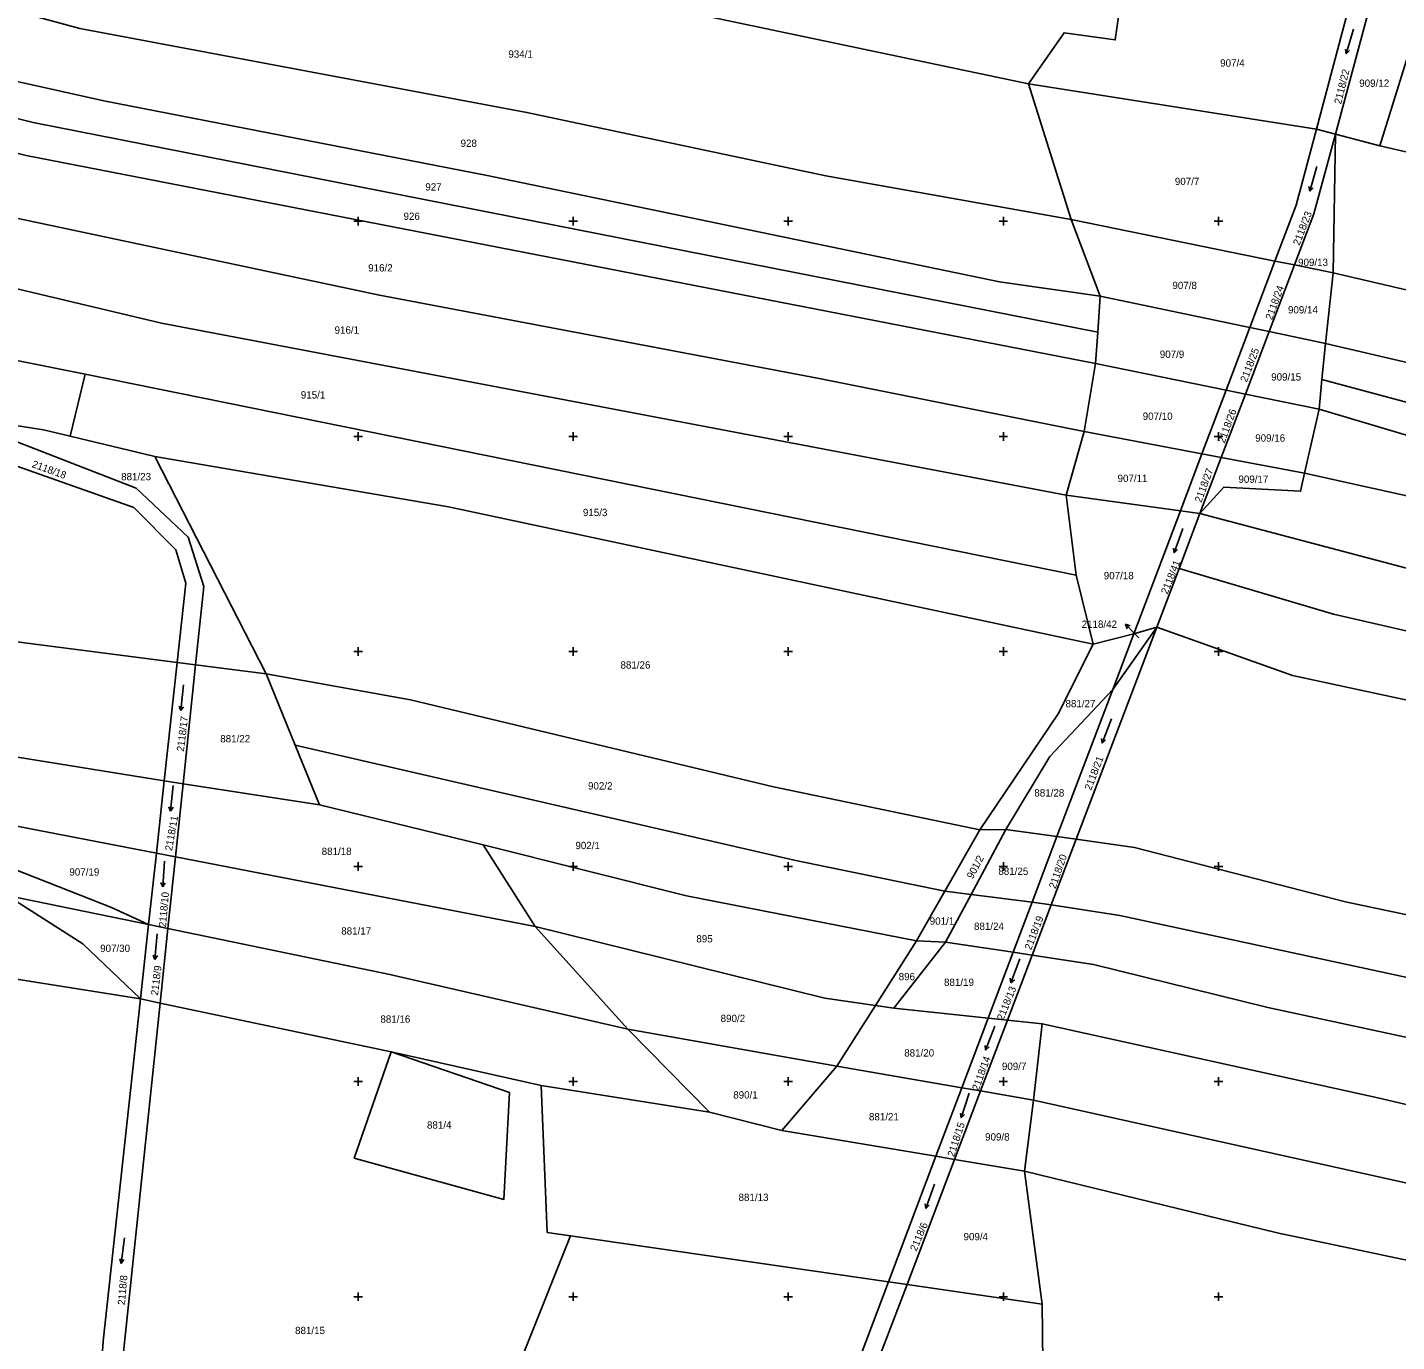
# Model space of a CAD drawing. Extents: x -776734 to -748832, y -1118122 to -976986.
# Drawn here: x -751976.9 to -751658.6, y -1114360.4 to -1114054.9 of the extents above; entities that cross this region are included whole.
import ezdxf

# ---------------------------------------------------------------- set-up
doc = ezdxf.new("R2010")
doc.units = 0
for name, color, linetype in [('KM_Hranice parcel', 7, 'Continuous'), ('KM_Parcelní čísla', 7, 'Continuous'), ('KM_Pop  PČ popisy', 7, 'Continuous'), ('KM_Značky kultur', 7, 'Continuous'), ('Level 61 Křížky', 7, 'Continuous')]:
    doc.layers.add(name, color=color, linetype=linetype)

msp = doc.modelspace()

# ---------------------------------------------------------------- linework, layer by layer
at = {"layer": 'KM_Hranice parcel'}
for p, q in [((-751744.17, -1114068.05), (-751966.88, -1114021.12)), ((-751677.23, -1114078.62), (-751669.91, -1114051.14)), ((-751665.24, -1114051.76), (-751672.8, -1114079.73)), ((-751662.47, -1114082.43), (-751653.4, -1114053.34)), ((-751744.17, -1114068.05), (-751677.23, -1114078.62)), ((-751744.17, -1114068.05), (-751734.21, -1114099.59)), ((-751677.23, -1114078.62), (-751672.8, -1114079.73)), ((-751673.35, -1114111.98), (-751672.8, -1114079.73)), ((-751672.8, -1114079.73), (-751662.47, -1114082.43)), ((-751734.21, -1114099.59), (-751686.85, -1114109.23)), ((-751734.21, -1114099.59), (-751727.48, -1114117.38)), ((-751692.71, -1114124.7), (-751686.85, -1114109.23)), ((-751682.33, -1114110.15), (-751688.22, -1114125.65)), ((-751686.85, -1114109.23), (-751682.33, -1114110.15)), ((-751682.33, -1114110.15), (-751673.35, -1114111.98)), ((-752086.72, -1114110.74), (-751963.46, -1114135.54)), ((-751675.14, -1114128.4), (-751673.35, -1114111.98)), ((-751727.48, -1114117.38), (-751728.06, -1114125.81)), ((-751727.48, -1114117.38), (-751692.71, -1114124.7)), ((-751728.06, -1114125.81), (-751728.56, -1114133.07)), ((-751698.22, -1114139.26), (-751692.71, -1114124.7)), ((-751688.22, -1114125.65), (-751693.74, -1114140.18)), ((-751692.71, -1114124.7), (-751688.22, -1114125.65)), ((-751688.22, -1114125.65), (-751675.14, -1114128.4)), ((-751675.94, -1114136.81), (-751675.14, -1114128.4)), ((-751966.9, -1114149.99), (-751963.46, -1114135.54)), ((-751963.46, -1114135.54), (-751733.1, -1114182.3)), ((-751728.56, -1114133.07), (-751731.19, -1114148.85)), ((-751728.56, -1114133.07), (-751698.22, -1114139.26)), ((-751676.6, -1114143.68), (-751675.94, -1114136.81)), ((-751703.82, -1114154.04), (-751698.22, -1114139.26)), ((-751693.74, -1114140.18), (-751699.33, -1114154.89)), ((-751698.22, -1114139.26), (-751693.74, -1114140.18)), ((-751693.74, -1114140.18), (-751676.6, -1114143.68)), ((-751679.95, -1114158.57), (-751676.6, -1114143.68)), ((-751947.26, -1114154.67), (-751966.9, -1114149.99)), ((-751731.19, -1114148.85), (-751735.39, -1114163.66)), ((-751731.19, -1114148.85), (-751703.82, -1114154.04)), ((-751921.38, -1114205.21), (-751947.26, -1114154.67)), ((-751708.85, -1114167.32), (-751703.82, -1114154.04)), ((-751699.33, -1114154.89), (-751704.29, -1114167.95)), ((-751703.82, -1114154.04), (-751699.33, -1114154.89)), ((-751699.33, -1114154.89), (-751679.95, -1114158.57)), ((-751735.39, -1114163.66), (-751708.85, -1114167.32)), ((-751735.39, -1114163.66), (-751733.1, -1114182.3)), ((-751719.66, -1114195.87), (-751708.85, -1114167.32)), ((-751708.85, -1114167.32), (-751704.29, -1114167.95)), ((-751704.29, -1114167.95), (-751709.15, -1114180.74)), ((-751733.1, -1114182.3), (-751729.11, -1114198.3)), ((-751709.15, -1114180.74), (-751714.33, -1114194.38)), ((-751714.33, -1114194.38), (-751733.06, -1114243.67)), ((-751719.66, -1114195.87), (-751729.11, -1114198.3)), ((-751714.33, -1114194.38), (-751724.56, -1114208.82)), ((-751724.56, -1114208.82), (-751719.66, -1114195.87)), ((-751719.66, -1114195.87), (-751714.33, -1114194.38)), ((-751945.05, -1114230.07), (-751942.05, -1114202.56)), ((-751937.8, -1114203.11), (-751942.05, -1114202.56)), ((-751937.8, -1114203.11), (-751940.69, -1114230.75)), ((-751921.38, -1114205.21), (-751937.8, -1114203.11)), ((-751914.61, -1114221.8), (-751921.38, -1114205.21)), ((-751945.05, -1114230.07), (-752075.84, -1114208.99)), ((-751737.53, -1114243.04), (-751724.56, -1114208.82)), ((-751908.94, -1114235.69), (-751914.61, -1114221.8)), ((-751946.89, -1114246.91), (-751945.05, -1114230.07)), ((-751940.69, -1114230.75), (-751945.05, -1114230.07)), ((-751940.69, -1114230.75), (-751942.47, -1114247.76)), ((-751908.94, -1114235.69), (-751940.69, -1114230.75)), ((-751870.92, -1114244.97), (-751908.94, -1114235.69)), ((-751755.49, -1114241.48), (-751763.58, -1114255.72)), ((-751749.44, -1114241.38), (-751757.51, -1114256.5)), ((-751755.49, -1114241.48), (-751749.44, -1114241.38)), ((-751737.53, -1114243.04), (-751749.44, -1114241.38)), ((-751743.32, -1114258.32), (-751737.53, -1114243.04)), ((-751733.06, -1114243.67), (-751738.85, -1114258.89)), ((-751733.06, -1114243.67), (-751737.53, -1114243.04)), ((-751948.7, -1114263.44), (-751946.89, -1114246.91)), ((-751942.47, -1114247.76), (-751946.89, -1114246.91)), ((-751858.86, -1114263.91), (-751870.92, -1114244.97)), ((-751942.47, -1114247.76), (-751944.21, -1114264.37)), ((-751858.86, -1114263.91), (-751942.47, -1114247.76)), ((-751948.7, -1114263.44), (-751981.61, -1114256.77)), ((-751763.58, -1114255.72), (-751770.15, -1114267.28)), ((-751757.51, -1114256.5), (-751763.58, -1114255.72)), ((-751757.51, -1114256.5), (-751763.42, -1114267.58)), ((-751743.32, -1114258.32), (-751757.51, -1114256.5)), ((-751747.72, -1114269.94), (-751743.32, -1114258.32)), ((-751738.85, -1114258.89), (-751743.32, -1114258.32)), ((-751738.85, -1114258.89), (-751743.3, -1114270.61)), ((-751950.59, -1114280.77), (-751948.7, -1114263.44)), ((-751944.21, -1114264.37), (-751948.7, -1114263.44)), ((-751944.21, -1114264.37), (-751946.03, -1114281.73)), ((-751837.28, -1114287.83), (-751858.86, -1114263.91)), ((-751779.69, -1114282.29), (-751770.15, -1114267.28)), ((-751763.42, -1114267.58), (-751775.48, -1114282.9)), ((-751763.42, -1114267.58), (-751770.15, -1114267.28)), ((-751747.72, -1114269.94), (-751763.42, -1114267.58)), ((-751753.53, -1114285.27), (-751747.72, -1114269.94)), ((-751743.3, -1114270.61), (-751749.05, -1114285.74)), ((-751743.3, -1114270.61), (-751747.72, -1114269.94)), ((-751946.03, -1114281.73), (-751950.59, -1114280.77)), ((-751779.69, -1114282.29), (-751788.67, -1114296.41)), ((-751775.48, -1114282.9), (-751779.69, -1114282.29)), ((-751775.48, -1114282.9), (-751753.53, -1114285.27)), ((-751759.64, -1114301.42), (-751753.53, -1114285.27)), ((-751753.53, -1114285.27), (-751749.05, -1114285.74)), ((-751818.34, -1114307.07), (-751837.28, -1114287.83)), ((-751788.67, -1114296.41), (-751837.28, -1114287.83)), ((-751749.05, -1114285.74), (-751755.29, -1114302.17)), ((-751749.05, -1114285.74), (-751740.97, -1114286.6)), ((-751740.97, -1114286.6), (-751742.99, -1114304.3)), ((-751788.67, -1114296.41), (-751801.51, -1114311.35)), ((-751788.67, -1114296.41), (-751759.64, -1114301.42)), ((-751818.34, -1114307.07), (-751857.45, -1114300.91)), ((-751765.67, -1114317.34), (-751759.64, -1114301.42)), ((-751759.64, -1114301.42), (-751755.29, -1114302.17)), ((-751755.29, -1114302.17), (-751761.33, -1114318.07)), ((-751755.29, -1114302.17), (-751742.99, -1114304.3)), ((-751742.99, -1114304.3), (-751745.07, -1114320.79)), ((-751801.51, -1114311.35), (-751818.34, -1114307.07)), ((-751765.67, -1114317.34), (-751801.51, -1114311.35)), ((-751776.73, -1114346.55), (-751765.67, -1114317.34)), ((-751761.33, -1114318.07), (-751765.67, -1114317.34)), ((-751761.33, -1114318.07), (-751772.39, -1114347.18)), ((-751745.07, -1114320.79), (-751761.33, -1114318.07)), ((-751745.07, -1114320.79), (-751741, -1114351.74)), ((-751850.61, -1114335.83), (-751776.73, -1114346.55)), ((-751776.73, -1114346.55), (-751772.39, -1114347.18)), ((-751772.39, -1114347.18), (-751741, -1114351.74))]:
    msp.add_line(p, q, dxfattribs=at)
for points in [[(-751721.89, -1114043), (-751723.97, -1114057.83), (-751735.88, -1114056.17), (-751744.17, -1114068.05)], [(-751734.21, -1114099.59), (-751791.24, -1114089.44), (-751860.76, -1114074.67), (-751964.69, -1114055.17), (-752000.79, -1114045.32)], [(-751727.48, -1114117.38), (-751750.88, -1114114.07), (-751870.01, -1114089.38), (-751959.13, -1114071.96), (-752018.96, -1114058.63)], [(-751728.06, -1114125.81), (-751975.53, -1114077), (-752026.5, -1114064.43)], [(-751728.56, -1114133.07), (-751977.13, -1114084.73), (-752029.17, -1114071.46)], [(-751686.85, -1114109.23), (-751681.93, -1114096.26), (-751677.23, -1114078.62)], [(-751672.8, -1114079.73), (-751677.81, -1114098.25), (-751682.33, -1114110.15)], [(-751731.19, -1114148.85), (-751793.17, -1114136.49), (-751895.05, -1114117.19), (-752051.82, -1114083.91)], [(-751381.84, -1114142.81), (-751434.06, -1114133.07), (-751567.9, -1114104.32), (-751662.47, -1114082.43)], [(-751735.39, -1114163.66), (-751945.67, -1114123.67), (-751986.88, -1114113.89), (-752069.24, -1114097.3)], [(-751388.6, -1114172.14), (-751473.59, -1114154.06), (-751613.84, -1114125.84), (-751673.35, -1114111.98)], [(-751391.96, -1114187.89), (-751443.57, -1114176.67), (-751624.93, -1114140.1), (-751675.14, -1114128.4)], [(-751393.54, -1114197.05), (-751553.35, -1114162.25), (-751650.87, -1114143.51), (-751675.94, -1114136.81)], [(-751942.05, -1114202.56), (-751940.03, -1114184.09), (-751942.36, -1114176.41), (-751952.12, -1114166.57), (-751993.24, -1114152.02), (-752023.4, -1114145.52)], [(-751966.9, -1114149.99), (-751973.14, -1114148.51), (-751995.51, -1114145.01)], [(-751995.51, -1114145.01), (-751951.61, -1114162.01), (-751939.5, -1114173.43), (-751935.89, -1114184.87), (-751937.8, -1114203.11)], [(-751394.47, -1114204.17), (-751564.96, -1114167.55), (-751651.87, -1114151.04), (-751676.6, -1114143.68)], [(-751729.11, -1114198.3), (-751879.02, -1114166.38), (-751947.26, -1114154.67)], [(-751704.29, -1114167.95), (-751698.75, -1114161.79), (-751680.89, -1114162.77), (-751679.95, -1114158.57)], [(-751396.25, -1114219.48), (-751569.14, -1114183.13), (-751679.95, -1114158.57)], [(-751400.99, -1114235.58), (-751446.35, -1114225.04), (-751656.24, -1114180.61), (-751704.29, -1114167.95)], [(-751405.12, -1114249.62), (-751617.91, -1114204.07), (-751673.28, -1114191.34), (-751709.15, -1114180.74)], [(-751942.05, -1114202.56), (-751993.79, -1114195.91), (-752051.15, -1114187.32)], [(-751411.44, -1114263.92), (-751682.81, -1114205.56), (-751714.33, -1114194.38)], [(-751755.49, -1114241.48), (-751737.25, -1114214.48), (-751729.11, -1114198.3)], [(-751921.38, -1114205.21), (-751887.79, -1114211.26), (-751803.4, -1114231.45), (-751755.49, -1114241.48)], [(-751749.44, -1114241.38), (-751739.2, -1114224.41), (-751724.56, -1114208.82)], [(-751763.58, -1114255.72), (-751798.6, -1114248.53), (-751914.61, -1114221.8)], [(-752202.92, -1114228.91), (-752171.84, -1114237.96), (-752074.83, -1114256.21), (-751989.73, -1114274.57), (-751950.59, -1114280.77)], [(-751946.89, -1114246.91), (-751990.63, -1114238.46), (-752027.47, -1114231.96)], [(-752027.47, -1114231.96), (-751957.31, -1114259.51), (-751948.7, -1114263.44)], [(-751415.32, -1114310.51), (-751493.23, -1114295.64), (-751670.48, -1114258.18), (-751719.53, -1114245.56), (-751733.06, -1114243.67)], [(-751770.15, -1114267.28), (-751823.63, -1114256.8), (-751870.92, -1114244.97)], [(-751950.59, -1114280.77), (-751963.98, -1114267.98), (-751981.61, -1114256.77)], [(-751417.3, -1114327.34), (-751722.92, -1114261.35), (-751738.85, -1114258.89)], [(-751837.28, -1114287.83), (-751892.64, -1114275.09), (-751944.21, -1114264.37)], [(-751779.69, -1114282.29), (-751791.51, -1114280.59), (-751858.86, -1114263.91)], [(-751419.61, -1114341.15), (-751540.34, -1114316.08), (-751598.48, -1114302.18), (-751688.5, -1114282.75), (-751729.05, -1114272.75), (-751743.3, -1114270.61)], [(-751959.18, -1114419.47), (-751962.21, -1114405.31), (-751959.28, -1114360.35), (-751950.59, -1114280.77)], [(-751946.03, -1114281.73), (-751955.53, -1114372.51), (-751957.87, -1114404.73), (-751954.37, -1114418.21), (-751947.86, -1114422.38)], [(-751857.45, -1114300.91), (-751892.32, -1114293.06), (-751946.03, -1114281.73)], [(-751427.05, -1114355.89), (-751456.45, -1114348.34), (-751595.61, -1114319.59), (-751662.96, -1114303.8), (-751740.97, -1114286.6)], [(-751900.93, -1114317.82), (-751866.12, -1114327.4), (-751864.84, -1114302.55), (-751892.32, -1114293.06), (-751900.93, -1114317.82)], [(-751857.45, -1114300.91), (-751856.01, -1114335.05), (-751850.61, -1114335.83)], [(-751440, -1114373.97), (-751485.27, -1114361.58), (-751742.99, -1114304.3)], [(-751453.2, -1114391.28), (-751503.01, -1114375.24), (-751565.59, -1114360.64), (-751686.33, -1114335.17), (-751745.07, -1114320.79)], [(-751850.61, -1114335.83), (-751870.91, -1114386.66), (-751922.4, -1114430.27)], [(-751751.05, -1114477.93), (-751777.61, -1114397.62), (-751784.64, -1114367.44), (-751776.73, -1114346.55)], [(-751772.39, -1114347.18), (-751779.45, -1114365.77), (-751773.28, -1114396.65), (-751745.95, -1114479.23)], [(-751741, -1114351.74), (-751740.58, -1114385.76), (-751725.27, -1114424.36), (-751700.3, -1114473.51), (-751649.76, -1114499.01), (-751621.83, -1114511.12)]]:
    msp.add_lwpolyline(points, dxfattribs=at)
at = {"layer": 'KM_Pop  PČ popisy'}
for p, q in [((-751719.5, -1114195.8), (-751721.585, -1114193.641)), ((-751721.585, -1114193.641), (-751720.529, -1114194.014)), ((-751721.585, -1114193.641), (-751721.249, -1114194.71)), ((-751718.51, -1114196.81), (-751719.5, -1114195.8))]:
    msp.add_line(p, q, dxfattribs=at)
at = {"layer": 'KM_Značky kultur'}
for p, q in [((-751668.616, -1114055.33), (-751670.27, -1114061.098)), ((-751670.27, -1114061.098), (-751670.483, -1114060.02)), ((-751670.27, -1114061.098), (-751669.519, -1114060.297)), ((-751677.106, -1114087.23), (-751678.76, -1114092.998)), ((-751678.76, -1114092.998), (-751678.973, -1114091.92)), ((-751678.76, -1114092.998), (-751678.009, -1114092.197)), ((-751708.268, -1114171.424), (-751710.32, -1114177.062)), ((-751710.32, -1114177.062), (-751710.457, -1114175.973)), ((-751710.32, -1114177.062), (-751709.515, -1114176.316)), ((-751940.567, -1114207.793), (-751941.194, -1114213.76)), ((-751941.194, -1114213.76), (-751941.59, -1114212.736)), ((-751941.194, -1114213.76), (-751940.593, -1114212.84)), ((-751724.889, -1114215.702), (-751727.039, -1114221.304)), ((-751727.039, -1114221.304), (-751727.157, -1114220.212)), ((-751727.039, -1114221.304), (-751726.221, -1114220.571)), ((-751942.997, -1114231.173), (-751943.624, -1114237.14)), ((-751943.624, -1114237.14), (-751944.02, -1114236.116)), ((-751943.624, -1114237.14), (-751943.023, -1114236.22)), ((-751944.98, -1114248.754), (-751945.399, -1114254.739)), ((-751945.399, -1114254.739), (-751945.831, -1114253.729)), ((-751945.399, -1114254.739), (-751944.831, -1114253.799)), ((-751946.699, -1114265.638), (-751947.221, -1114271.615)), ((-751947.221, -1114271.615), (-751947.636, -1114270.598)), ((-751947.221, -1114271.615), (-751946.637, -1114270.685)), ((-751746.188, -1114271.434), (-751748.24, -1114277.072)), ((-751748.24, -1114277.072), (-751748.377, -1114275.983)), ((-751748.24, -1114277.072), (-751747.435, -1114276.326)), ((-751751.989, -1114287.082), (-751754.139, -1114292.684)), ((-751754.139, -1114292.684), (-751754.257, -1114291.592)), ((-751754.139, -1114292.684), (-751753.321, -1114291.951)), ((-751757.936, -1114302.7), (-751759.79, -1114308.407)), ((-751759.79, -1114308.407), (-751759.965, -1114307.323)), ((-751759.79, -1114308.407), (-751759.012, -1114307.632)), ((-751765.988, -1114323.864), (-751768.04, -1114329.502)), ((-751768.04, -1114329.502), (-751768.177, -1114328.413)), ((-751768.04, -1114329.502), (-751767.235, -1114328.756)), ((-751954.315, -1114336.308), (-751955.046, -1114342.264)), ((-751955.046, -1114342.264), (-751955.425, -1114341.233)), ((-751955.046, -1114342.264), (-751954.429, -1114341.355))]:
    msp.add_line(p, q, dxfattribs=at)
at = {"layer": 'Level 61 Křížky'}
for p, q in [((-751901, -1114100), (-751899, -1114100)), ((-751900, -1114100), (-751900, -1114099)), ((-751900, -1114101), (-751900, -1114100)), ((-751851, -1114100), (-751849, -1114100)), ((-751850, -1114100), (-751850, -1114099)), ((-751850, -1114101), (-751850, -1114100)), ((-751801, -1114100), (-751799, -1114100)), ((-751800, -1114100), (-751800, -1114099)), ((-751800, -1114101), (-751800, -1114100)), ((-751751, -1114100), (-751749, -1114100)), ((-751750, -1114100), (-751750, -1114099)), ((-751750, -1114101), (-751750, -1114100)), ((-751701, -1114100), (-751699, -1114100)), ((-751700, -1114100), (-751700, -1114099)), ((-751700, -1114101), (-751700, -1114100)), ((-751901, -1114150), (-751899, -1114150)), ((-751900, -1114150), (-751900, -1114149)), ((-751900, -1114151), (-751900, -1114150)), ((-751851, -1114150), (-751849, -1114150)), ((-751850, -1114150), (-751850, -1114149)), ((-751850, -1114151), (-751850, -1114150)), ((-751801, -1114150), (-751799, -1114150)), ((-751800, -1114150), (-751800, -1114149)), ((-751800, -1114151), (-751800, -1114150)), ((-751751, -1114150), (-751749, -1114150)), ((-751750, -1114150), (-751750, -1114149)), ((-751750, -1114151), (-751750, -1114150)), ((-751701, -1114150), (-751699, -1114150)), ((-751700, -1114150), (-751700, -1114149)), ((-751700, -1114151), (-751700, -1114150)), ((-751900, -1114200), (-751900, -1114199)), ((-751850, -1114200), (-751850, -1114199)), ((-751800, -1114200), (-751800, -1114199)), ((-751750, -1114200), (-751750, -1114199)), ((-751700, -1114200), (-751700, -1114199)), ((-751901, -1114200), (-751899, -1114200)), ((-751900, -1114201), (-751900, -1114200)), ((-751851, -1114200), (-751849, -1114200)), ((-751850, -1114201), (-751850, -1114200)), ((-751801, -1114200), (-751799, -1114200)), ((-751800, -1114201), (-751800, -1114200)), ((-751751, -1114200), (-751749, -1114200)), ((-751750, -1114201), (-751750, -1114200)), ((-751701, -1114200), (-751699, -1114200)), ((-751700, -1114201), (-751700, -1114200)), ((-751901, -1114250), (-751899, -1114250)), ((-751900, -1114250), (-751900, -1114249)), ((-751900, -1114251), (-751900, -1114250)), ((-751851, -1114250), (-751849, -1114250)), ((-751850, -1114250), (-751850, -1114249)), ((-751850, -1114251), (-751850, -1114250)), ((-751801, -1114250), (-751799, -1114250)), ((-751800, -1114250), (-751800, -1114249)), ((-751800, -1114251), (-751800, -1114250)), ((-751751, -1114250), (-751749, -1114250)), ((-751750, -1114250), (-751750, -1114249)), ((-751750, -1114251), (-751750, -1114250)), ((-751701, -1114250), (-751699, -1114250)), ((-751700, -1114250), (-751700, -1114249)), ((-751700, -1114251), (-751700, -1114250)), ((-751901, -1114300), (-751899, -1114300)), ((-751900, -1114300), (-751900, -1114299)), ((-751900, -1114301), (-751900, -1114300)), ((-751851, -1114300), (-751849, -1114300)), ((-751850, -1114300), (-751850, -1114299)), ((-751850, -1114301), (-751850, -1114300)), ((-751801, -1114300), (-751799, -1114300)), ((-751800, -1114300), (-751800, -1114299)), ((-751800, -1114301), (-751800, -1114300)), ((-751751, -1114300), (-751749, -1114300)), ((-751750, -1114300), (-751750, -1114299)), ((-751750, -1114301), (-751750, -1114300)), ((-751701, -1114300), (-751699, -1114300)), ((-751700, -1114300), (-751700, -1114299)), ((-751700, -1114301), (-751700, -1114300)), ((-751900, -1114350), (-751900, -1114349)), ((-751850, -1114350), (-751850, -1114349)), ((-751800, -1114350), (-751800, -1114349)), ((-751750, -1114350), (-751750, -1114349)), ((-751700, -1114350), (-751700, -1114349)), ((-751901, -1114350), (-751899, -1114350)), ((-751900, -1114351), (-751900, -1114350)), ((-751851, -1114350), (-751849, -1114350)), ((-751850, -1114351), (-751850, -1114350)), ((-751801, -1114350), (-751799, -1114350)), ((-751800, -1114351), (-751800, -1114350)), ((-751751, -1114350), (-751749, -1114350)), ((-751750, -1114351), (-751750, -1114350)), ((-751701, -1114350), (-751699, -1114350)), ((-751700, -1114351), (-751700, -1114350))]:
    msp.add_line(p, q, dxfattribs=at)

# ---------------------------------------------------------------- texts
at = {"layer": 'KM_Parcelní čísla'}
for s, p in [('934/1', (-751865.068, -1114061.98)), ('907/4', (-751699.588, -1114064.05)), ('909/12', (-751667.257, -1114068.74)), ('928', (-751876.175, -1114082.7)), ('927', (-751884.375, -1114092.85)), ('907/7', (-751710.128, -1114091.58)), ('926', (-751889.445, -1114099.68)), ('916/2', (-751897.658, -1114111.67)), ('909/13', (-751681.477, -1114110.39)), ('907/8', (-751710.698, -1114115.76)), ('909/14', (-751683.827, -1114121.42)), ('916/1', (-751905.468, -1114126.12)), ('907/9', (-751713.628, -1114131.75)), ('909/15', (-751687.727, -1114137.02)), ('915/1', (-751913.318, -1114141.2)), ('907/10', (-751717.597, -1114146.16)), ('909/16', (-751691.437, -1114151.23)), ('881/23', (-751955.087, -1114160.21)), ('907/11', (-751723.447, -1114160.61)), ('909/17', (-751695.347, -1114160.8)), ('915/3', (-751847.738, -1114168.54)), ('907/18', (-751726.647, -1114183.21)), ('2118/42', (-751731.793, -1114194.51)), ('881/26', (-751838.997, -1114203.99)), ('881/27', (-751735.547, -1114212.98)), ('881/22', (-751932.047, -1114221.13)), ('902/2', (-751846.548, -1114232.1)), ('881/28', (-751742.787, -1114233.72)), ('902/1', (-751849.478, -1114245.96)), ('881/18', (-751908.467, -1114247.32)), ('907/19', (-751967.117, -1114252.11)), ('881/25', (-751751.157, -1114251.95)), ('901/1', (-751767.108, -1114263.53)), ('881/24', (-751756.817, -1114264.74)), ('881/17', (-751903.917, -1114265.83)), ('895', (-751821.365, -1114267.64)), ('907/30', (-751959.967, -1114269.87)), ('896', (-751774.325, -1114276.43)), ('881/19', (-751763.787, -1114277.76)), ('881/16', (-751894.817, -1114286.31)), ('890/2', (-751815.718, -1114286.16)), ('881/20', (-751773.037, -1114294.17)), ('909/7', (-751750.328, -1114297.29)), ('890/1', (-751812.788, -1114303.93)), ('881/21', (-751781.237, -1114309.01)), ('881/4', (-751883.988, -1114310.94)), ('909/8', (-751754.238, -1114313.7)), ('881/13', (-751811.557, -1114327.75)), ('909/4', (-751759.248, -1114336.88)), ('881/15', (-751914.657, -1114358.7))]:
    msp.add_text(s, height=1.7, dxfattribs=at).set_placement(p)
for s, rotation, p in [('2118/22', 76, (-751671.487, -1114072.865)), ('2118/23', 68.999997, (-751681.163, -1114105.746)), ('2118/24', 70, (-751687.543, -1114123.04)), ('2118/25', 68.999997, (-751693.413, -1114137.536)), ('2118/26', 70, (-751698.573, -1114151.73)), ('2118/18', 340, (-751975.95, -1114157.116)), ('2118/27', 70, (-751703.983, -1114165.53)), ('2118/41', 68, (-751711.863, -1114186.84)), ('2118/17', 83, (-751940.516, -1114223.336)), ('2118/21', 68.999997, (-751729.613, -1114232.416)), ('2118/11', 80, (-751943.261, -1114246.444)), ('901/2', 62, (-751757.118, -1114253.001)), ('2118/20', 71, (-751737.862, -1114255.273)), ('2118/10', 85, (-751944.673, -1114264.173)), ('2118/19', 68.999997, (-751743.553, -1114269.546)), ('2118/9', 83, (-751946.527, -1114280.041)), ('2118/13', 68, (-751750.013, -1114285.9)), ('2118/14', 70, (-751755.753, -1114302.22)), ('2118/15', 72, (-751761.452, -1114317.614)), ('2118/6', 66.999997, (-751770.21, -1114339.565)), ('2118/8', 85, (-751954.217, -1114352.006))]:
    msp.add_text(s, height=1.7, rotation=rotation, dxfattribs=at).set_placement(p)

doc.saveas('drawing.dxf')
